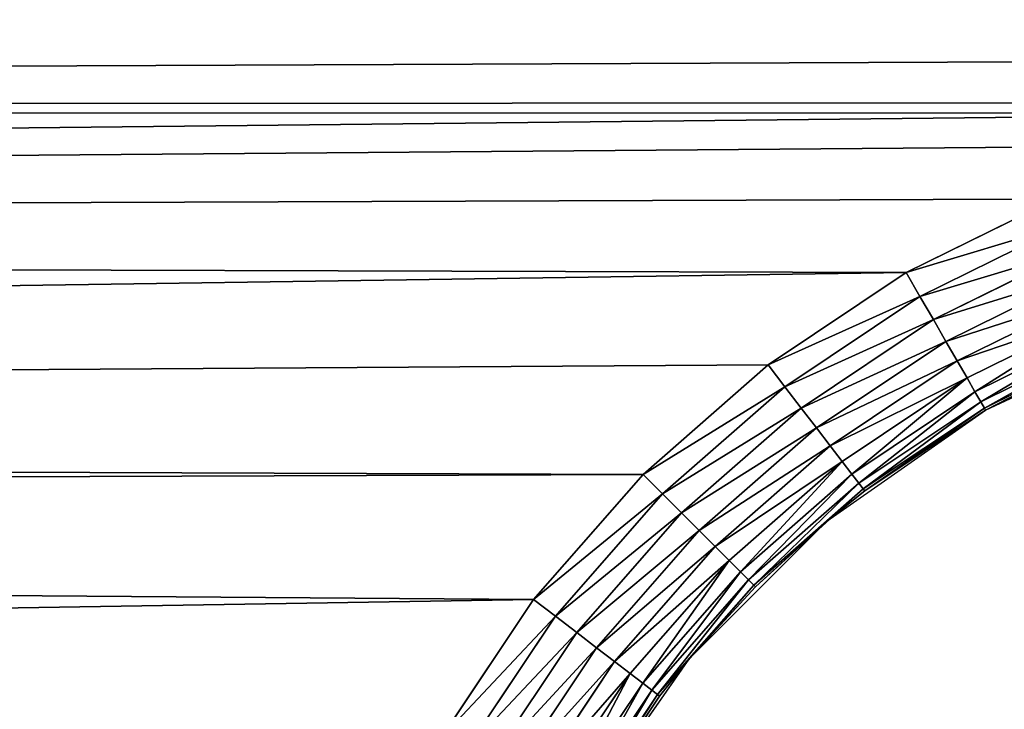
# Model space of a CAD drawing. Extents: x 0 to 500, y 0 to 390.
# Tile 889 of 1056: x 226 to 241, y 325 to 336. Entities that reach past the tile are written whole.
import ezdxf

# ---------------------------------------------------------------- set-up
doc = ezdxf.new("R2010")
doc.units = 0
doc.header["$LTSCALE"] = 25.4
doc.layers.get('0').update_dxf_attribs({"linetype": 'CONTINUOUS'})

# ---------------------------------------------------------------- blocks, each defined once
blk = doc.blocks.new('ATLANTA505_-_S_STL')
at = {"color": 0}
for p, q in [((234.185, 112.01, 62.816), (232.732, 112.01, 64.991)), ((234.185, 112.01, 62.816), (232.732, 112.01, 64.991)), ((234.529, 111.972, 63.08), (233.108, 111.972, 65.208)), ((234.529, 111.972, 63.08), (233.108, 111.972, 65.208)), ((234.529, 111.972, 63.08), (234.185, 112.01, 62.816)), ((235.91, 112.01, 60.849), (234.185, 112.01, 62.816)), ((234.529, 111.972, 63.08), (234.185, 112.01, 62.816)), ((235.91, 112.01, 60.849), (234.185, 112.01, 62.816)), ((234.863, 111.859, 63.337), (234.529, 111.972, 63.08)), ((236.217, 111.972, 61.156), (234.529, 111.972, 63.08)), ((234.863, 111.859, 63.337), (234.529, 111.972, 63.08)), ((236.217, 111.972, 61.156), (234.529, 111.972, 63.08)), ((236.217, 111.972, 61.156), (235.91, 112.01, 60.849)), ((237.877, 112.01, 59.124), (235.91, 112.01, 60.849)), ((236.217, 111.972, 61.156), (235.91, 112.01, 60.849)), ((237.877, 112.01, 59.124), (235.91, 112.01, 60.849)), ((236.515, 111.859, 61.454), (236.217, 111.972, 61.156)), ((238.141, 111.972, 59.469), (236.217, 111.972, 61.156)), ((236.515, 111.859, 61.454), (236.217, 111.972, 61.156)), ((238.141, 111.972, 59.469), (236.217, 111.972, 61.156)), ((238.141, 111.972, 59.469), (237.877, 112.01, 59.124)), ((240.052, 112.01, 57.671), (237.877, 112.01, 59.124)), ((238.141, 111.972, 59.469), (237.877, 112.01, 59.124)), ((240.052, 112.01, 57.671), (237.877, 112.01, 59.124)), ((238.397, 111.859, 59.803), (238.141, 111.972, 59.469)), ((240.269, 111.972, 58.047), (238.141, 111.972, 59.469)), ((238.397, 111.859, 59.803), (238.141, 111.972, 59.469)), ((240.269, 111.972, 58.047), (238.141, 111.972, 59.469)), ((240.269, 111.972, 58.047), (240.052, 112.01, 57.671)), ((242.398, 112.01, 56.514), (240.052, 112.01, 57.671)), ((240.269, 111.972, 58.047), (240.052, 112.01, 57.671)), ((242.398, 112.01, 56.514), (240.052, 112.01, 57.671)), ((240.48, 111.859, 58.411), (240.269, 111.972, 58.047)), ((242.565, 111.972, 56.915), (240.269, 111.972, 58.047)), ((240.48, 111.859, 58.411), (240.269, 111.972, 58.047)), ((242.565, 111.972, 56.915), (240.269, 111.972, 58.047)), ((234.863, 111.859, 63.337), (233.472, 111.859, 65.419)), ((234.863, 111.859, 63.337), (233.472, 111.859, 65.419)), ((235.177, 111.675, 63.577), (234.863, 111.859, 63.337)), ((236.515, 111.859, 61.454), (234.863, 111.859, 63.337)), ((235.177, 111.675, 63.577), (234.863, 111.859, 63.337)), ((236.515, 111.859, 61.454), (234.863, 111.859, 63.337)), ((236.794, 111.675, 61.733), (236.515, 111.859, 61.454)), ((238.397, 111.859, 59.803), (236.515, 111.859, 61.454)), ((236.794, 111.675, 61.733), (236.515, 111.859, 61.454)), ((238.397, 111.859, 59.803), (236.515, 111.859, 61.454)), ((238.638, 111.675, 60.116), (238.397, 111.859, 59.803)), ((240.48, 111.859, 58.411), (238.397, 111.859, 59.803)), ((238.638, 111.675, 60.116), (238.397, 111.859, 59.803)), ((240.48, 111.859, 58.411), (238.397, 111.859, 59.803)), ((240.677, 111.675, 58.753), (240.48, 111.859, 58.411)), ((242.726, 111.859, 57.304), (240.48, 111.859, 58.411)), ((240.677, 111.675, 58.753), (240.48, 111.859, 58.411)), ((242.726, 111.859, 57.304), (240.48, 111.859, 58.411)), ((235.177, 111.675, 63.577), (233.814, 111.675, 65.616)), ((235.177, 111.675, 63.577), (233.814, 111.675, 65.616)), ((235.46, 111.425, 63.794), (235.177, 111.675, 63.577)), ((236.794, 111.675, 61.733), (235.177, 111.675, 63.577)), ((235.46, 111.425, 63.794), (235.177, 111.675, 63.577)), ((236.794, 111.675, 61.733), (235.177, 111.675, 63.577)), ((237.046, 111.425, 61.985), (236.794, 111.675, 61.733)), ((238.638, 111.675, 60.116), (236.794, 111.675, 61.733)), ((237.046, 111.425, 61.985), (236.794, 111.675, 61.733)), ((238.638, 111.675, 60.116), (236.794, 111.675, 61.733)), ((238.855, 111.425, 60.399), (238.638, 111.675, 60.116)), ((240.677, 111.675, 58.753), (238.638, 111.675, 60.116)), ((238.855, 111.425, 60.399), (238.638, 111.675, 60.116)), ((240.677, 111.675, 58.753), (238.638, 111.675, 60.116)), ((240.856, 111.425, 59.062), (240.677, 111.675, 58.753)), ((242.877, 111.675, 57.668), (240.677, 111.675, 58.753)), ((240.856, 111.425, 59.062), (240.677, 111.675, 58.753)), ((242.877, 111.675, 57.668), (240.677, 111.675, 58.753)), ((235.46, 111.425, 63.794), (234.123, 111.425, 65.795)), ((235.46, 111.425, 63.794), (234.123, 111.425, 65.795)), ((235.704, 111.117, 63.982), (235.46, 111.425, 63.794)), ((237.046, 111.425, 61.985), (235.46, 111.425, 63.794)), ((235.704, 111.117, 63.982), (235.46, 111.425, 63.794)), ((237.046, 111.425, 61.985), (235.46, 111.425, 63.794)), ((237.264, 111.117, 62.203), (237.046, 111.425, 61.985)), ((238.855, 111.425, 60.399), (237.046, 111.425, 61.985)), ((237.264, 111.117, 62.203), (237.046, 111.425, 61.985)), ((238.855, 111.425, 60.399), (237.046, 111.425, 61.985)), ((239.043, 111.117, 60.644), (238.855, 111.425, 60.399)), ((240.856, 111.425, 59.062), (238.855, 111.425, 60.399)), ((239.043, 111.117, 60.644), (238.855, 111.425, 60.399)), ((240.856, 111.425, 59.062), (238.855, 111.425, 60.399)), ((241.01, 111.117, 59.329), (240.856, 111.425, 59.062)), ((243.013, 111.425, 57.998), (240.856, 111.425, 59.062)), ((241.01, 111.117, 59.329), (240.856, 111.425, 59.062)), ((243.013, 111.425, 57.998), (240.856, 111.425, 59.062)), ((235.704, 111.117, 63.982), (234.39, 111.117, 65.949)), ((235.704, 111.117, 63.982), (234.39, 111.117, 65.949)), ((235.903, 110.76, 64.134), (235.704, 111.117, 63.982)), ((237.264, 111.117, 62.203), (235.704, 111.117, 63.982)), ((235.903, 110.76, 64.134), (235.704, 111.117, 63.982)), ((237.264, 111.117, 62.203), (235.704, 111.117, 63.982)), ((237.441, 110.76, 62.38), (237.264, 111.117, 62.203)), ((239.043, 111.117, 60.644), (237.264, 111.117, 62.203)), ((237.441, 110.76, 62.38), (237.264, 111.117, 62.203)), ((239.043, 111.117, 60.644), (237.264, 111.117, 62.203)), ((239.195, 110.76, 60.842), (239.043, 111.117, 60.644)), ((241.01, 111.117, 59.329), (239.043, 111.117, 60.644)), ((239.195, 110.76, 60.842), (239.043, 111.117, 60.644)), ((241.01, 111.117, 59.329), (239.043, 111.117, 60.644)), ((241.135, 110.76, 59.546), (241.01, 111.117, 59.329)), ((243.131, 111.117, 58.283), (241.01, 111.117, 59.329)), ((241.135, 110.76, 59.546), (241.01, 111.117, 59.329)), ((243.131, 111.117, 58.283), (241.01, 111.117, 59.329)), ((235.903, 110.76, 64.134), (234.607, 110.76, 66.074)), ((235.903, 110.76, 64.134), (234.607, 110.76, 66.074)), ((236.049, 110.365, 64.246), (235.903, 110.76, 64.134)), ((237.441, 110.76, 62.38), (235.903, 110.76, 64.134)), ((236.049, 110.365, 64.246), (235.903, 110.76, 64.134)), ((237.441, 110.76, 62.38), (235.903, 110.76, 64.134)), ((237.571, 110.365, 62.51), (237.441, 110.76, 62.38)), ((239.195, 110.76, 60.842), (237.441, 110.76, 62.38)), ((237.571, 110.365, 62.51), (237.441, 110.76, 62.38)), ((239.195, 110.76, 60.842), (237.441, 110.76, 62.38)), ((239.307, 110.365, 60.988), (239.195, 110.76, 60.842)), ((241.135, 110.76, 59.546), (239.195, 110.76, 60.842)), ((239.307, 110.365, 60.988), (239.195, 110.76, 60.842)), ((241.135, 110.76, 59.546), (239.195, 110.76, 60.842)), ((241.227, 110.365, 59.705), (241.135, 110.76, 59.546)), ((243.227, 110.76, 58.514), (241.135, 110.76, 59.546)), ((241.227, 110.365, 59.705), (241.135, 110.76, 59.546)), ((243.227, 110.76, 58.514), (241.135, 110.76, 59.546)), ((236.049, 110.365, 64.246), (234.766, 110.365, 66.166)), ((236.049, 110.365, 64.246), (234.766, 110.365, 66.166)), ((236.138, 109.944, 64.315), (236.049, 110.365, 64.246)), ((237.571, 110.365, 62.51), (236.049, 110.365, 64.246)), ((236.138, 109.944, 64.315), (236.049, 110.365, 64.246)), ((237.571, 110.365, 62.51), (236.049, 110.365, 64.246)), ((237.651, 109.944, 62.59), (237.571, 110.365, 62.51)), ((239.307, 110.365, 60.988), (237.571, 110.365, 62.51)), ((237.651, 109.944, 62.59), (237.571, 110.365, 62.51)), ((239.307, 110.365, 60.988), (237.571, 110.365, 62.51)), ((239.376, 109.944, 61.077), (239.307, 110.365, 60.988)), ((241.227, 110.365, 59.705), (239.307, 110.365, 60.988)), ((239.376, 109.944, 61.077), (239.307, 110.365, 60.988)), ((241.227, 110.365, 59.705), (239.307, 110.365, 60.988)), ((241.283, 109.944, 59.803), (241.227, 110.365, 59.705)), ((243.297, 110.365, 58.684), (241.227, 110.365, 59.705)), ((241.283, 109.944, 59.803), (241.227, 110.365, 59.705)), ((243.297, 110.365, 58.684), (241.227, 110.365, 59.705)), ((236.138, 109.944, 64.315), (234.864, 109.944, 66.222)), ((236.138, 109.944, 64.315), (234.864, 109.944, 66.222)), ((236.168, 109.51, 64.338), (236.138, 109.944, 64.315)), ((236.168, 109.51, 64.338), (236.138, 109.944, 64.315)), ((236.646, 109.51, 63.742), (236.138, 109.944, 64.315)), ((236.646, 109.51, 63.742), (236.138, 109.944, 64.315)), ((237.651, 109.944, 62.59), (236.138, 109.944, 64.315)), ((237.651, 109.944, 62.59), (236.138, 109.944, 64.315)), ((236.646, 109.51, 63.742), (237.651, 109.944, 62.59)), ((236.646, 109.51, 63.742), (237.651, 109.944, 62.59)), ((237.678, 109.51, 62.617), (237.651, 109.944, 62.59)), ((237.678, 109.51, 62.617), (237.651, 109.944, 62.59)), ((239.376, 109.944, 61.077), (237.651, 109.944, 62.59)), ((239.376, 109.944, 61.077), (237.651, 109.944, 62.59)), ((237.678, 109.51, 62.617), (239.376, 109.944, 61.077)), ((237.678, 109.51, 62.617), (239.376, 109.944, 61.077)), ((238.803, 109.51, 61.585), (239.376, 109.944, 61.077)), ((238.803, 109.51, 61.585), (239.376, 109.944, 61.077)), ((239.399, 109.51, 61.108), (239.376, 109.944, 61.077)), ((241.283, 109.944, 59.803), (239.376, 109.944, 61.077)), ((239.399, 109.51, 61.108), (239.376, 109.944, 61.077)), ((241.283, 109.944, 59.803), (239.376, 109.944, 61.077)), ((241.302, 109.51, 59.836), (241.283, 109.944, 59.803)), ((243.341, 109.944, 58.788), (241.283, 109.944, 59.803)), ((241.302, 109.51, 59.836), (241.283, 109.944, 59.803)), ((243.341, 109.944, 58.788), (241.283, 109.944, 59.803)), ((236.168, 109.51, 64.338), (234.897, 102.51, 66.241)), ((236.168, 109.51, 64.338), (234.897, 109.51, 66.241)), ((236.168, 109.51, 64.338), (234.897, 102.51, 66.241)), ((236.168, 109.51, 64.338), (234.897, 109.51, 66.241)), ((236.646, 109.51, 63.742), (236.168, 109.51, 64.338)), ((236.168, 109.51, 64.338), (236.646, 102.51, 63.742)), ((236.168, 109.51, 64.338), (236.646, 102.51, 63.742)), ((236.646, 109.51, 63.742), (236.168, 109.51, 64.338)), ((237.678, 109.51, 62.617), (236.646, 102.51, 63.742)), ((237.678, 109.51, 62.617), (236.646, 109.51, 63.742)), ((236.646, 109.51, 63.742), (236.646, 102.51, 63.742)), ((237.678, 109.51, 62.617), (236.646, 102.51, 63.742)), ((236.646, 109.51, 63.742), (236.646, 102.51, 63.742)), ((237.678, 109.51, 62.617), (236.646, 109.51, 63.742)), ((238.803, 109.51, 61.585), (237.678, 109.51, 62.617)), ((237.678, 109.51, 62.617), (238.803, 102.51, 61.585)), ((237.678, 109.51, 62.617), (238.803, 102.51, 61.585)), ((238.803, 109.51, 61.585), (237.678, 109.51, 62.617)), ((239.399, 109.51, 61.108), (238.803, 102.51, 61.585)), ((239.399, 109.51, 61.108), (238.803, 109.51, 61.585)), ((238.803, 109.51, 61.585), (238.803, 102.51, 61.585)), ((239.399, 109.51, 61.108), (238.803, 102.51, 61.585)), ((238.803, 109.51, 61.585), (238.803, 102.51, 61.585)), ((239.399, 109.51, 61.108), (238.803, 109.51, 61.585)), ((241.302, 109.51, 59.836), (239.399, 109.51, 61.108)), ((239.399, 109.51, 61.108), (241.302, 102.51, 59.836)), ((239.399, 109.51, 61.108), (241.302, 102.51, 59.836)), ((241.302, 109.51, 59.836), (239.399, 109.51, 61.108)), ((243.355, 109.51, 58.823), (241.302, 102.51, 59.836)), ((243.355, 109.51, 58.823), (241.302, 109.51, 59.836)), ((241.302, 109.51, 59.836), (241.302, 102.51, 59.836)), ((243.355, 109.51, 58.823), (241.302, 102.51, 59.836)), ((241.302, 109.51, 59.836), (241.302, 102.51, 59.836)), ((243.355, 109.51, 58.823), (241.302, 109.51, 59.836)), ((234.897, 102.51, 66.241), (236.646, 102.51, 63.742)), ((236.646, 102.51, 63.742), (238.803, 102.51, 61.585)), ((238.803, 102.51, 61.585), (241.302, 102.51, 59.836)), ((241.302, 102.51, 59.836), (244.067, 102.51, 58.547))]:
    blk.add_line(p, q, dxfattribs=at)
mesh = blk.add_polyface(dxfattribs=at)
corners = [(242.051, 112.01, 11.679), (258.294, 112.01, 11.681), (250.052, 112.01, 11.637), (231.221, 112.01, 11.874), (268.807, 112.01, 11.872), (280.92, 112.01, 12.294), (227.159, 112.01, 11.991), (213.554, 112.01, 12.571), (286.005, 112.01, 12.542), (294.513, 112.01, 13.055), (199.781, 112.01, 13.48), (302.002, 112.01, 13.615), (197.133, 112.01, 13.696), (307.359, 112.01, 14.083), (187.227, 112.01, 14.626), (316.996, 112.01, 15.074), (181.742, 112.01, 15.231), (319.471, 112.01, 15.362), (175.383, 112.01, 16.019), (330.81, 112.01, 16.866), (167.25, 112.01, 17.171), (341.68, 112.01, 18.621), (164.201, 112.01, 17.648), (154.022, 112.01, 19.428), (343.436, 112.01, 18.936), (351.854, 112.01, 20.579), (143.662, 112.01, 21.571), (355.5, 112.01, 21.361), (361.455, 112.01, 22.74), (142.383, 112.01, 21.861), (134.239, 112.01, 23.848), (366.297, 112.01, 23.961), (131.592, 112.01, 24.549), (375.099, 112.01, 26.421), (125.349, 112.01, 26.318), (121.205, 112.01, 27.589), (376.448, 112.01, 26.828), (384.131, 112.01, 29.313), (116.594, 112.01, 29.101), (111.48, 112.01, 30.906), (386.869, 112.01, 30.27), (392.761, 112.01, 32.473), (108.664, 112.01, 31.961), (102.53, 112.01, 34.427), (396.476, 112.01, 33.968), (400.084, 112.01, 35.505), (101.167, 112.01, 35.007), (95.129, 112.01, 37.733), (404.707, 112.01, 37.606), (408.783, 112.01, 39.592), (94.078, 112.01, 38.235), (87.36, 112.01, 41.651), (415.429, 112.01, 43.125), (81.042, 112.01, 45.229), (416.941, 112.01, 43.985), (422.022, 112.01, 47.043), (80.065, 112.01, 45.817), (75.051, 112.01, 49), (424.51, 112.01, 48.642), (428.182, 112.01, 51.137), (73.133, 112.01, 50.296), (69.37, 112.01, 52.973), (431.499, 112.01, 53.541), (66.561, 112.01, 55.098), (250.052, 112.01, 54.991), (247.442, 112.01, 55.162), (63.989, 112.01, 57.147), (244.876, 112.01, 55.673), (242.398, 112.01, 56.514), (240.052, 112.01, 57.671), (60.323, 112.01, 60.257), (237.877, 112.01, 59.124), (235.91, 112.01, 60.849), (58.892, 112.01, 61.536), (234.185, 112.01, 62.816), (54.475, 112.01, 65.739), (232.732, 112.01, 64.991), (231.574, 112.01, 67.338), (54.062, 112.01, 66.153), (49.496, 112.01, 71.005), (230.734, 112.01, 69.815), (230.223, 112.01, 72.381), (47.306, 112.01, 73.528), (230.052, 112.01, 74.991), (43.925, 112.01, 77.71), (230.223, 112.01, 77.602), (230.734, 112.01, 80.168), (43.121, 112.01, 78.76), (41.129, 112.01, 81.466), (231.574, 112.01, 82.645), (39.185, 112.01, 84.261), (232.732, 112.01, 84.991), (37.317, 112.01, 87.107), (234.185, 112.01, 87.166), (35.2, 112.01, 90.545), (235.91, 112.01, 89.133), (237.877, 112.01, 90.858), (33.749, 112.01, 93.047), (240.052, 112.01, 92.312), (242.398, 112.01, 93.469), (31.612, 112.01, 96.977), (244.876, 112.01, 94.31), (247.442, 112.01, 94.82), (250.052, 112.01, 94.991), (436.689, 112.01, 57.619), (252.663, 112.01, 55.162), (255.228, 112.01, 55.673), (257.706, 112.01, 56.514), (260.052, 112.01, 57.671), (437.92, 112.01, 58.65), (262.227, 112.01, 59.124), (441.897, 112.01, 62.162), (264.194, 112.01, 60.849), (265.919, 112.01, 62.816), (443.798, 112.01, 63.948), (267.373, 112.01, 64.991), (446.772, 112.01, 66.895), (268.53, 112.01, 67.338), (449.193, 112.01, 69.445), (269.371, 112.01, 69.815), (453.495, 112.01, 74.361), (269.881, 112.01, 72.381), (270.052, 112.01, 74.991), (454.174, 112.01, 75.185), (269.881, 112.01, 77.602), (455.593, 112.01, 76.958), (458.774, 112.01, 81.186), (269.371, 112.01, 80.168), (268.53, 112.01, 82.645), (459.569, 112.01, 82.303), (462.979, 112.01, 87.408), (267.373, 112.01, 84.991), (265.919, 112.01, 87.166), (264.194, 112.01, 89.133), (463.271, 112.01, 87.872), (466.744, 112.01, 93.74), (262.227, 112.01, 90.858), (260.052, 112.01, 92.312), (257.706, 112.01, 93.469), (255.228, 112.01, 94.31), (469.88, 112.01, 99.707), (252.663, 112.01, 94.82), (30.424, 112.01, 99.305), (28.022, 112.01, 104.378), (470.035, 112.01, 100.021), (472.082, 112.01, 104.378)]
mesh.append_faces([[corners[k] for k in face] for face in [(0, 1, 2), (144, 143, 145)]], dxfattribs={"vtx0": -1, "color": 0})
mesh.append_faces([[corners[k] for k in face] for face in [(1, 3, 4), (4, 3, 5), (5, 7, 8), (8, 7, 9), (9, 10, 11), (11, 12, 13), (13, 14, 15), (15, 16, 17), (17, 18, 19), (19, 20, 21), (21, 23, 24), (24, 23, 25), (25, 26, 27), (27, 26, 28), (28, 30, 31), (31, 32, 33), (33, 35, 36), (36, 35, 37), (37, 39, 40), (40, 39, 41), (41, 43, 44), (44, 43, 45), (45, 47, 48), (48, 47, 49), (49, 51, 52), (52, 53, 54), (54, 53, 55), (55, 57, 58), (58, 57, 59), (59, 61, 62), (64, 63, 65), (65, 66, 67), (67, 66, 68), (68, 66, 69), (69, 70, 71), (71, 70, 72), (72, 73, 74), (74, 75, 76), (76, 75, 77), (77, 79, 80), (80, 79, 81), (81, 82, 83), (83, 84, 85), (85, 84, 86), (86, 88, 89), (89, 90, 91), (91, 92, 93), (93, 94, 95), (95, 94, 96), (96, 97, 98), (98, 97, 99), (99, 100, 101), (101, 100, 102), (102, 100, 103), (104, 108, 109), (109, 110, 111), (111, 113, 114), (114, 115, 116), (116, 117, 118), (118, 119, 120), (120, 122, 123), (123, 124, 125), (125, 124, 126), (126, 128, 129), (129, 128, 130), (130, 133, 134), (134, 133, 135), (135, 139, 140), (140, 143, 144)]], dxfattribs={"vtx0": -1, "vtx1": -1, "color": 0})
mesh.append_faces([[corners[k] for k in face] for face in [(62, 63, 64), (140, 103, 100)]], dxfattribs={"vtx0": -1, "vtx1": -1, "vtx2": -1, "color": 0})
mesh.append_faces([[corners[k] for k in face] for face in [(1, 0, 3), (5, 3, 6), (5, 6, 7), (9, 7, 10), (11, 10, 12), (13, 12, 14), (15, 14, 16), (17, 16, 18), (19, 18, 20), (21, 20, 22), (21, 22, 23), (25, 23, 26), (28, 26, 29), (28, 29, 30), (31, 30, 32), (33, 32, 34), (33, 34, 35), (37, 35, 38), (37, 38, 39), (41, 39, 42), (41, 42, 43), (45, 43, 46), (45, 46, 47), (49, 47, 50), (49, 50, 51), (52, 51, 53), (55, 53, 56), (55, 56, 57), (59, 57, 60), (59, 60, 61), (62, 61, 63), (65, 63, 66), (69, 66, 70), (72, 70, 73), (74, 73, 75), (77, 75, 78), (77, 78, 79), (81, 79, 82), (83, 82, 84), (86, 84, 87), (86, 87, 88), (89, 88, 90), (91, 90, 92), (93, 92, 94), (96, 94, 97), (99, 97, 100), (64, 104, 62), (104, 64, 105), (104, 105, 106), (104, 106, 107), (104, 107, 108), (109, 108, 110), (111, 110, 112), (111, 112, 113), (114, 113, 115), (116, 115, 117), (118, 117, 119), (120, 119, 121), (120, 121, 122), (123, 122, 124), (126, 124, 127), (126, 127, 128), (130, 128, 131), (130, 131, 132), (130, 132, 133), (135, 133, 136), (135, 136, 137), (135, 137, 138), (135, 138, 139), (140, 139, 141), (140, 141, 103), (140, 100, 142), (140, 142, 143)]], dxfattribs={"vtx0": -1, "vtx2": -1, "color": 0})
mesh = blk.add_polyface(dxfattribs=at)
corners = [(232.732, 112.01, 64.991), (234.529, 111.972, 63.08), (234.185, 112.01, 62.816), (233.108, 111.972, 65.208)]
mesh.append_faces([[corners[k] for k in face] for face in [(0, 1, 2), (1, 0, 3)]], dxfattribs={"vtx0": -1, "color": 0})
mesh = blk.add_polyface(dxfattribs=at)
corners = [(233.108, 111.972, 65.208), (234.863, 111.859, 63.337), (234.529, 111.972, 63.08), (233.472, 111.859, 65.419)]
mesh.append_faces([[corners[k] for k in face] for face in [(0, 1, 2), (1, 0, 3)]], dxfattribs={"vtx0": -1, "color": 0})
mesh = blk.add_polyface(dxfattribs=at)
corners = [(234.185, 112.01, 62.816), (236.217, 111.972, 61.156), (235.91, 112.01, 60.849), (234.529, 111.972, 63.08)]
mesh.append_faces([[corners[k] for k in face] for face in [(0, 1, 2), (1, 0, 3)]], dxfattribs={"vtx0": -1, "color": 0})
mesh = blk.add_polyface(dxfattribs=at)
corners = [(234.529, 111.972, 63.08), (236.515, 111.859, 61.454), (236.217, 111.972, 61.156), (234.863, 111.859, 63.337)]
mesh.append_faces([[corners[k] for k in face] for face in [(0, 1, 2), (1, 0, 3)]], dxfattribs={"vtx0": -1, "color": 0})
mesh = blk.add_polyface(dxfattribs=at)
corners = [(235.91, 112.01, 60.849), (238.141, 111.972, 59.469), (237.877, 112.01, 59.124), (236.217, 111.972, 61.156)]
mesh.append_faces([[corners[k] for k in face] for face in [(0, 1, 2), (1, 0, 3)]], dxfattribs={"vtx0": -1, "color": 0})
mesh = blk.add_polyface(dxfattribs=at)
corners = [(236.217, 111.972, 61.156), (238.397, 111.859, 59.803), (238.141, 111.972, 59.469), (236.515, 111.859, 61.454)]
mesh.append_faces([[corners[k] for k in face] for face in [(0, 1, 2), (1, 0, 3)]], dxfattribs={"vtx0": -1, "color": 0})
mesh = blk.add_polyface(dxfattribs=at)
corners = [(237.877, 112.01, 59.124), (240.269, 111.972, 58.047), (240.052, 112.01, 57.671), (238.141, 111.972, 59.469)]
mesh.append_faces([[corners[k] for k in face] for face in [(0, 1, 2), (1, 0, 3)]], dxfattribs={"vtx0": -1, "color": 0})
mesh = blk.add_polyface(dxfattribs=at)
corners = [(238.141, 111.972, 59.469), (240.48, 111.859, 58.411), (240.269, 111.972, 58.047), (238.397, 111.859, 59.803)]
mesh.append_faces([[corners[k] for k in face] for face in [(0, 1, 2), (1, 0, 3)]], dxfattribs={"vtx0": -1, "color": 0})
mesh = blk.add_polyface(dxfattribs=at)
corners = [(240.052, 112.01, 57.671), (242.565, 111.972, 56.915), (242.398, 112.01, 56.514), (240.269, 111.972, 58.047)]
mesh.append_faces([[corners[k] for k in face] for face in [(0, 1, 2), (1, 0, 3)]], dxfattribs={"vtx0": -1, "color": 0})
mesh = blk.add_polyface(dxfattribs=at)
corners = [(240.269, 111.972, 58.047), (242.726, 111.859, 57.304), (242.565, 111.972, 56.915), (240.48, 111.859, 58.411)]
mesh.append_faces([[corners[k] for k in face] for face in [(0, 1, 2), (1, 0, 3)]], dxfattribs={"vtx0": -1, "color": 0})
mesh = blk.add_polyface(dxfattribs=at)
corners = [(233.472, 111.859, 65.419), (235.177, 111.675, 63.577), (234.863, 111.859, 63.337), (233.814, 111.675, 65.616)]
mesh.append_faces([[corners[k] for k in face] for face in [(0, 1, 2), (1, 0, 3)]], dxfattribs={"vtx0": -1, "color": 0})
mesh = blk.add_polyface(dxfattribs=at)
corners = [(234.863, 111.859, 63.337), (236.794, 111.675, 61.733), (236.515, 111.859, 61.454), (235.177, 111.675, 63.577)]
mesh.append_faces([[corners[k] for k in face] for face in [(0, 1, 2), (1, 0, 3)]], dxfattribs={"vtx0": -1, "color": 0})
mesh = blk.add_polyface(dxfattribs=at)
corners = [(236.515, 111.859, 61.454), (238.638, 111.675, 60.116), (238.397, 111.859, 59.803), (236.794, 111.675, 61.733)]
mesh.append_faces([[corners[k] for k in face] for face in [(0, 1, 2), (1, 0, 3)]], dxfattribs={"vtx0": -1, "color": 0})
mesh = blk.add_polyface(dxfattribs=at)
corners = [(238.397, 111.859, 59.803), (240.677, 111.675, 58.753), (240.48, 111.859, 58.411), (238.638, 111.675, 60.116)]
mesh.append_faces([[corners[k] for k in face] for face in [(0, 1, 2), (1, 0, 3)]], dxfattribs={"vtx0": -1, "color": 0})
mesh = blk.add_polyface(dxfattribs=at)
corners = [(240.48, 111.859, 58.411), (242.877, 111.675, 57.668), (242.726, 111.859, 57.304), (240.677, 111.675, 58.753)]
mesh.append_faces([[corners[k] for k in face] for face in [(0, 1, 2), (1, 0, 3)]], dxfattribs={"vtx0": -1, "color": 0})
mesh = blk.add_polyface(dxfattribs=at)
corners = [(233.814, 111.675, 65.616), (235.46, 111.425, 63.794), (235.177, 111.675, 63.577), (234.123, 111.425, 65.795)]
mesh.append_faces([[corners[k] for k in face] for face in [(0, 1, 2), (1, 0, 3)]], dxfattribs={"vtx0": -1, "color": 0})
mesh = blk.add_polyface(dxfattribs=at)
corners = [(235.177, 111.675, 63.577), (237.046, 111.425, 61.985), (236.794, 111.675, 61.733), (235.46, 111.425, 63.794)]
mesh.append_faces([[corners[k] for k in face] for face in [(0, 1, 2), (1, 0, 3)]], dxfattribs={"vtx0": -1, "color": 0})
mesh = blk.add_polyface(dxfattribs=at)
corners = [(236.794, 111.675, 61.733), (238.855, 111.425, 60.399), (238.638, 111.675, 60.116), (237.046, 111.425, 61.985)]
mesh.append_faces([[corners[k] for k in face] for face in [(0, 1, 2), (1, 0, 3)]], dxfattribs={"vtx0": -1, "color": 0})
mesh = blk.add_polyface(dxfattribs=at)
corners = [(238.638, 111.675, 60.116), (240.856, 111.425, 59.062), (240.677, 111.675, 58.753), (238.855, 111.425, 60.399)]
mesh.append_faces([[corners[k] for k in face] for face in [(0, 1, 2), (1, 0, 3)]], dxfattribs={"vtx0": -1, "color": 0})
mesh = blk.add_polyface(dxfattribs=at)
corners = [(240.677, 111.675, 58.753), (243.013, 111.425, 57.998), (242.877, 111.675, 57.668), (240.856, 111.425, 59.062)]
mesh.append_faces([[corners[k] for k in face] for face in [(0, 1, 2), (1, 0, 3)]], dxfattribs={"vtx0": -1, "color": 0})
mesh = blk.add_polyface(dxfattribs=at)
corners = [(234.123, 111.425, 65.795), (235.704, 111.117, 63.982), (235.46, 111.425, 63.794), (234.39, 111.117, 65.949)]
mesh.append_faces([[corners[k] for k in face] for face in [(0, 1, 2), (1, 0, 3)]], dxfattribs={"vtx0": -1, "color": 0})
mesh = blk.add_polyface(dxfattribs=at)
corners = [(235.46, 111.425, 63.794), (237.264, 111.117, 62.203), (237.046, 111.425, 61.985), (235.704, 111.117, 63.982)]
mesh.append_faces([[corners[k] for k in face] for face in [(0, 1, 2), (1, 0, 3)]], dxfattribs={"vtx0": -1, "color": 0})
mesh = blk.add_polyface(dxfattribs=at)
corners = [(237.046, 111.425, 61.985), (239.043, 111.117, 60.644), (238.855, 111.425, 60.399), (237.264, 111.117, 62.203)]
mesh.append_faces([[corners[k] for k in face] for face in [(0, 1, 2), (1, 0, 3)]], dxfattribs={"vtx0": -1, "color": 0})
mesh = blk.add_polyface(dxfattribs=at)
corners = [(238.855, 111.425, 60.399), (241.01, 111.117, 59.329), (240.856, 111.425, 59.062), (239.043, 111.117, 60.644)]
mesh.append_faces([[corners[k] for k in face] for face in [(0, 1, 2), (1, 0, 3)]], dxfattribs={"vtx0": -1, "color": 0})
mesh = blk.add_polyface(dxfattribs=at)
corners = [(240.856, 111.425, 59.062), (243.131, 111.117, 58.283), (243.013, 111.425, 57.998), (241.01, 111.117, 59.329)]
mesh.append_faces([[corners[k] for k in face] for face in [(0, 1, 2), (1, 0, 3)]], dxfattribs={"vtx0": -1, "color": 0})
mesh = blk.add_polyface(dxfattribs=at)
corners = [(235.704, 111.117, 63.982), (234.607, 110.76, 66.074), (235.903, 110.76, 64.134), (234.39, 111.117, 65.949)]
mesh.append_faces([[corners[k] for k in face] for face in [(0, 1, 2), (1, 0, 3)]], dxfattribs={"vtx0": -1, "color": 0})
mesh = blk.add_polyface(dxfattribs=at)
corners = [(237.264, 111.117, 62.203), (235.903, 110.76, 64.134), (237.441, 110.76, 62.38), (235.704, 111.117, 63.982)]
mesh.append_faces([[corners[k] for k in face] for face in [(0, 1, 2), (1, 0, 3)]], dxfattribs={"vtx0": -1, "color": 0})
mesh = blk.add_polyface(dxfattribs=at)
corners = [(237.441, 110.76, 62.38), (239.043, 111.117, 60.644), (237.264, 111.117, 62.203), (239.195, 110.76, 60.842)]
mesh.append_faces([[corners[k] for k in face] for face in [(0, 1, 2), (1, 0, 3)]], dxfattribs={"vtx0": -1, "color": 0})
mesh = blk.add_polyface(dxfattribs=at)
corners = [(239.195, 110.76, 60.842), (241.01, 111.117, 59.329), (239.043, 111.117, 60.644), (241.135, 110.76, 59.546)]
mesh.append_faces([[corners[k] for k in face] for face in [(0, 1, 2), (1, 0, 3)]], dxfattribs={"vtx0": -1, "color": 0})
mesh = blk.add_polyface(dxfattribs=at)
corners = [(241.135, 110.76, 59.546), (243.131, 111.117, 58.283), (241.01, 111.117, 59.329), (243.227, 110.76, 58.514)]
mesh.append_faces([[corners[k] for k in face] for face in [(0, 1, 2), (1, 0, 3)]], dxfattribs={"vtx0": -1, "color": 0})
mesh = blk.add_polyface(dxfattribs=at)
corners = [(235.903, 110.76, 64.134), (234.766, 110.365, 66.166), (236.049, 110.365, 64.246), (234.607, 110.76, 66.074)]
mesh.append_faces([[corners[k] for k in face] for face in [(0, 1, 2), (1, 0, 3)]], dxfattribs={"vtx0": -1, "color": 0})
mesh = blk.add_polyface(dxfattribs=at)
corners = [(237.441, 110.76, 62.38), (236.049, 110.365, 64.246), (237.571, 110.365, 62.51), (235.903, 110.76, 64.134)]
mesh.append_faces([[corners[k] for k in face] for face in [(0, 1, 2), (1, 0, 3)]], dxfattribs={"vtx0": -1, "color": 0})
mesh = blk.add_polyface(dxfattribs=at)
corners = [(237.571, 110.365, 62.51), (239.195, 110.76, 60.842), (237.441, 110.76, 62.38), (239.307, 110.365, 60.988)]
mesh.append_faces([[corners[k] for k in face] for face in [(0, 1, 2), (1, 0, 3)]], dxfattribs={"vtx0": -1, "color": 0})
mesh = blk.add_polyface(dxfattribs=at)
corners = [(239.307, 110.365, 60.988), (241.135, 110.76, 59.546), (239.195, 110.76, 60.842), (241.227, 110.365, 59.705)]
mesh.append_faces([[corners[k] for k in face] for face in [(0, 1, 2), (1, 0, 3)]], dxfattribs={"vtx0": -1, "color": 0})
mesh = blk.add_polyface(dxfattribs=at)
corners = [(241.227, 110.365, 59.705), (243.227, 110.76, 58.514), (241.135, 110.76, 59.546), (243.297, 110.365, 58.684)]
mesh.append_faces([[corners[k] for k in face] for face in [(0, 1, 2), (1, 0, 3)]], dxfattribs={"vtx0": -1, "color": 0})
mesh = blk.add_polyface(dxfattribs=at)
corners = [(236.049, 110.365, 64.246), (234.864, 109.944, 66.222), (236.138, 109.944, 64.315), (234.766, 110.365, 66.166)]
mesh.append_faces([[corners[k] for k in face] for face in [(0, 1, 2), (1, 0, 3)]], dxfattribs={"vtx0": -1, "color": 0})
mesh = blk.add_polyface(dxfattribs=at)
corners = [(237.571, 110.365, 62.51), (236.138, 109.944, 64.315), (237.651, 109.944, 62.59), (236.049, 110.365, 64.246)]
mesh.append_faces([[corners[k] for k in face] for face in [(0, 1, 2), (1, 0, 3)]], dxfattribs={"vtx0": -1, "color": 0})
mesh = blk.add_polyface(dxfattribs=at)
corners = [(237.651, 109.944, 62.59), (239.307, 110.365, 60.988), (237.571, 110.365, 62.51), (239.376, 109.944, 61.077)]
mesh.append_faces([[corners[k] for k in face] for face in [(0, 1, 2), (1, 0, 3)]], dxfattribs={"vtx0": -1, "color": 0})
mesh = blk.add_polyface(dxfattribs=at)
corners = [(239.376, 109.944, 61.077), (241.227, 110.365, 59.705), (239.307, 110.365, 60.988), (241.283, 109.944, 59.803)]
mesh.append_faces([[corners[k] for k in face] for face in [(0, 1, 2), (1, 0, 3)]], dxfattribs={"vtx0": -1, "color": 0})
mesh = blk.add_polyface(dxfattribs=at)
corners = [(241.283, 109.944, 59.803), (243.297, 110.365, 58.684), (241.227, 110.365, 59.705), (243.341, 109.944, 58.788)]
mesh.append_faces([[corners[k] for k in face] for face in [(0, 1, 2), (1, 0, 3)]], dxfattribs={"vtx0": -1, "color": 0})
mesh = blk.add_polyface(dxfattribs=at)
corners = [(236.138, 109.944, 64.315), (234.897, 109.51, 66.241), (236.168, 109.51, 64.338), (234.864, 109.944, 66.222)]
mesh.append_faces([[corners[k] for k in face] for face in [(0, 1, 2), (1, 0, 3)]], dxfattribs={"vtx0": -1, "color": 0})
mesh = blk.add_polyface(dxfattribs=at)
corners = [(236.138, 109.944, 64.315), (236.168, 109.51, 64.338), (236.646, 109.51, 63.742)]
mesh.append_faces([[corners[k] for k in face] for face in [(0, 1, 2)]], dxfattribs={"color": 0})
mesh = blk.add_polyface(dxfattribs=at)
corners = [(236.138, 109.944, 64.315), (236.646, 109.51, 63.742), (237.651, 109.944, 62.59)]
mesh.append_faces([[corners[k] for k in face] for face in [(0, 1, 2)]], dxfattribs={"color": 0})
mesh = blk.add_polyface(dxfattribs=at)
corners = [(237.651, 109.944, 62.59), (236.646, 109.51, 63.742), (237.678, 109.51, 62.617)]
mesh.append_faces([[corners[k] for k in face] for face in [(0, 1, 2)]], dxfattribs={"color": 0})
mesh = blk.add_polyface(dxfattribs=at)
corners = [(239.376, 109.944, 61.077), (237.651, 109.944, 62.59), (237.678, 109.51, 62.617)]
mesh.append_faces([[corners[k] for k in face] for face in [(0, 1, 2)]], dxfattribs={"color": 0})
mesh = blk.add_polyface(dxfattribs=at)
corners = [(239.376, 109.944, 61.077), (237.678, 109.51, 62.617), (238.803, 109.51, 61.585)]
mesh.append_faces([[corners[k] for k in face] for face in [(0, 1, 2)]], dxfattribs={"color": 0})
mesh = blk.add_polyface(dxfattribs=at)
corners = [(239.399, 109.51, 61.108), (239.376, 109.944, 61.077), (238.803, 109.51, 61.585)]
mesh.append_faces([[corners[k] for k in face] for face in [(0, 1, 2)]], dxfattribs={"color": 0})
mesh = blk.add_polyface(dxfattribs=at)
corners = [(239.399, 109.51, 61.108), (241.283, 109.944, 59.803), (239.376, 109.944, 61.077), (241.302, 109.51, 59.836)]
mesh.append_faces([[corners[k] for k in face] for face in [(0, 1, 2), (1, 0, 3)]], dxfattribs={"vtx0": -1, "color": 0})
mesh = blk.add_polyface(dxfattribs=at)
corners = [(241.302, 109.51, 59.836), (243.341, 109.944, 58.788), (241.283, 109.944, 59.803), (243.355, 109.51, 58.823)]
mesh.append_faces([[corners[k] for k in face] for face in [(0, 1, 2), (1, 0, 3)]], dxfattribs={"vtx0": -1, "color": 0})
mesh = blk.add_polyface(dxfattribs=at)
corners = [(236.168, 109.51, 64.338), (234.897, 102.51, 66.241), (236.646, 102.51, 63.742)]
mesh.append_faces([[corners[k] for k in face] for face in [(0, 1, 2)]], dxfattribs={"color": 0})
mesh = blk.add_polyface(dxfattribs=at)
corners = [(234.897, 109.51, 66.241), (234.897, 102.51, 66.241), (236.168, 109.51, 64.338)]
mesh.append_faces([[corners[k] for k in face] for face in [(0, 1, 2)]], dxfattribs={"color": 0})
mesh = blk.add_polyface(dxfattribs=at)
corners = [(236.168, 109.51, 64.338), (236.646, 102.51, 63.742), (236.646, 109.51, 63.742)]
mesh.append_faces([[corners[k] for k in face] for face in [(0, 1, 2)]], dxfattribs={"color": 0})
mesh = blk.add_polyface(dxfattribs=at)
corners = [(238.803, 102.51, 61.585), (237.678, 109.51, 62.617), (236.646, 102.51, 63.742)]
mesh.append_faces([[corners[k] for k in face] for face in [(0, 1, 2)]], dxfattribs={"color": 0})
mesh = blk.add_polyface(dxfattribs=at)
corners = [(236.646, 109.51, 63.742), (236.646, 102.51, 63.742), (237.678, 109.51, 62.617)]
mesh.append_faces([[corners[k] for k in face] for face in [(0, 1, 2)]], dxfattribs={"color": 0})
mesh = blk.add_polyface(dxfattribs=at)
corners = [(238.803, 109.51, 61.585), (237.678, 109.51, 62.617), (238.803, 102.51, 61.585)]
mesh.append_faces([[corners[k] for k in face] for face in [(0, 1, 2)]], dxfattribs={"color": 0})
mesh = blk.add_polyface(dxfattribs=at)
corners = [(241.302, 102.51, 59.836), (239.399, 109.51, 61.108), (238.803, 102.51, 61.585)]
mesh.append_faces([[corners[k] for k in face] for face in [(0, 1, 2)]], dxfattribs={"color": 0})
mesh = blk.add_polyface(dxfattribs=at)
corners = [(239.399, 109.51, 61.108), (238.803, 109.51, 61.585), (238.803, 102.51, 61.585)]
mesh.append_faces([[corners[k] for k in face] for face in [(0, 1, 2)]], dxfattribs={"color": 0})
mesh = blk.add_polyface(dxfattribs=at)
corners = [(241.302, 109.51, 59.836), (239.399, 109.51, 61.108), (241.302, 102.51, 59.836)]
mesh.append_faces([[corners[k] for k in face] for face in [(0, 1, 2)]], dxfattribs={"color": 0})
mesh = blk.add_polyface(dxfattribs=at)
corners = [(244.067, 102.51, 58.547), (243.355, 109.51, 58.823), (241.302, 102.51, 59.836)]
mesh.append_faces([[corners[k] for k in face] for face in [(0, 1, 2)]], dxfattribs={"color": 0})
mesh = blk.add_polyface(dxfattribs=at)
corners = [(243.355, 109.51, 58.823), (241.302, 109.51, 59.836), (241.302, 102.51, 59.836)]
mesh.append_faces([[corners[k] for k in face] for face in [(0, 1, 2)]], dxfattribs={"color": 0})

msp = doc.modelspace()

# ---------------------------------------------------------------- block references
at = {"color": 254, "extrusion": (0, -1, 1.11022e-16)}
msp.add_blockref('ATLANTA505_-_S_STL', (-0.149, -0.01, -389.852), dxfattribs=at)

doc.saveas('drawing.dxf')
